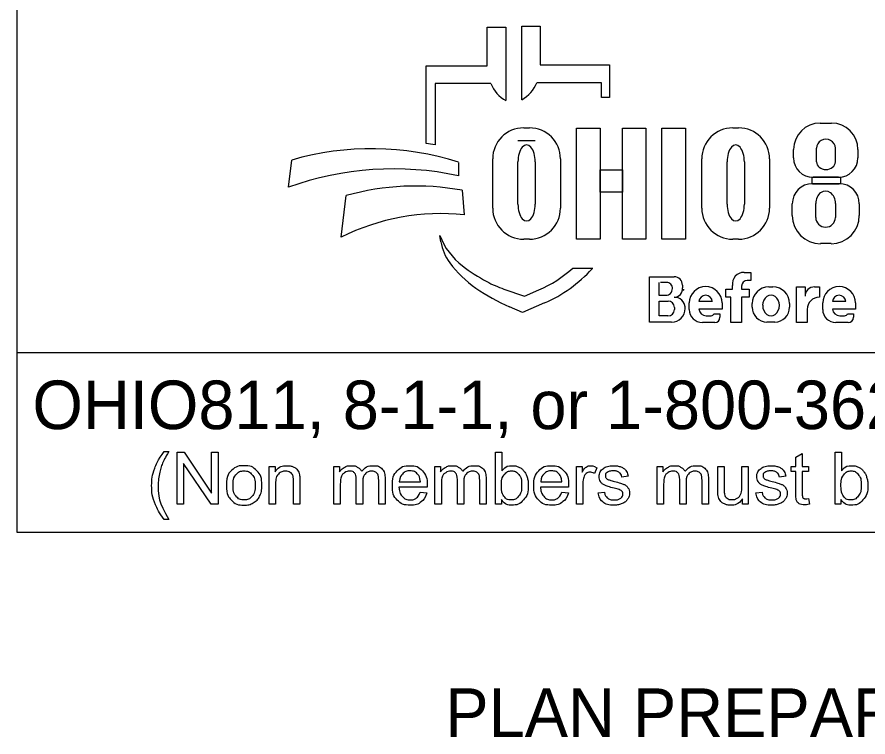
# Model space of a CAD drawing. Extents: x -59 to 82, y -3 to 49.
# Drawn here: x 52.685 to 55.139, y 1.222 to 3.298 of the extents above; entities that cross this region are included whole.
import ezdxf

# ---------------------------------------------------------------- set-up
doc = ezdxf.new("R2010")
doc.units = 0
doc.layers.add('SH_Data', color=7, linetype='Continuous')
doc.layers.add('SH_Text', color=7, linetype='Continuous')

msp = doc.modelspace()

# ---------------------------------------------------------------- linework, layer by layer
at = {"layer": 'SH_Data'}
for p, q in [((52.6851, 1.8119), (52.6851, 4.1494)), ((56.9351, 2.3298), (52.6851, 2.3298)), ((56.9351, 1.8119), (52.6851, 1.8119))]:
    msp.add_line(p, q, dxfattribs=at)
at = {"layer": 'SH_Text'}
for p, q in [((54.0412, 3.1574), (54.0412, 3.2689)), ((54.0412, 3.2689), (54.0948, 3.2689)), ((54.0948, 3.2689), (54.0948, 3.0569)), ((54.1405, 3.0592), (54.1405, 3.2713)), ((54.1405, 3.2713), (54.1941, 3.2713)), ((54.1941, 3.2713), (54.1941, 3.1598)), ((53.8652, 2.9336), (53.8652, 3.1574)), ((53.8652, 3.1574), (54.0412, 3.1574)), ((54.1941, 3.1598), (54.3934, 3.1598)), ((54.3934, 3.1598), (54.3934, 3.066)), ((53.8905, 3.106), (53.8905, 2.9292)), ((54.0516, 3.106), (53.8905, 3.106)), ((54.3701, 3.1083), (54.1837, 3.1083)), ((54.3701, 3.066), (54.3701, 3.1083)), ((54.3934, 3.066), (54.3701, 3.066)), ((54.1462, 2.9783), (54.1627, 2.9783)), ((54.7492, 2.9783), (54.7657, 2.9783)), ((55.0007, 2.9923), (55.0335, 2.9923)), ((54.1794, 2.9413), (54.1296, 2.9413)), ((54.9244, 2.8917), (54.9244, 2.916)), ((54.9906, 2.8803), (54.9906, 2.9196)), ((55.0447, 2.9196), (55.0447, 2.8803)), ((55.1098, 2.916), (55.1098, 2.8917)), ((53.4679, 2.8073), (53.4772, 2.8854)), ((53.9585, 2.8789), (53.9585, 2.8401)), ((54.0567, 2.7468), (54.0567, 2.8888)), ((54.1296, 2.7582), (54.1296, 2.8805)), ((54.1794, 2.8805), (54.1794, 2.7582)), ((54.2522, 2.8888), (54.2522, 2.7468)), ((54.6597, 2.7468), (54.6597, 2.8888)), ((54.7326, 2.7582), (54.7326, 2.8805)), ((54.7824, 2.8805), (54.7824, 2.7582)), ((54.8552, 2.8888), (54.8552, 2.7468)), ((55.0538, 2.8357), (54.9804, 2.8357)), ((53.9685, 2.7983), (53.9747, 2.7273)), ((54.9786, 2.8173), (55.0559, 2.8173)), ((53.6197, 2.6627), (53.6344, 2.7829)), ((54.9207, 2.7254), (54.9207, 2.7595)), ((54.9882, 2.7195), (54.9882, 2.7604)), ((55.0451, 2.7604), (55.0451, 2.7195)), ((55.1138, 2.7595), (55.1138, 2.7254)), ((53.9074, 2.6498), (53.9043, 2.6678)), ((54.1627, 2.6573), (54.1462, 2.6573)), ((54.7657, 2.6573), (54.7492, 2.6573)), ((55.0329, 2.6445), (55.0017, 2.6445)), ((54.2877, 2.574), (54.3451, 2.574)), ((54.7815, 2.5617), (54.801, 2.5617)), ((54.801, 2.5617), (54.801, 2.5387)), ((54.509, 2.4182), (54.509, 2.5489)), ((54.509, 2.5489), (54.5801, 2.5489)), ((54.5369, 2.4954), (54.5369, 2.5324)), ((54.5621, 2.5324), (54.5409, 2.5324)), ((54.801, 2.5382), (54.7909, 2.5382)), ((54.0892, 2.5136), (54.1487, 2.4931)), ((54.1487, 2.4931), (54.1897, 2.5109)), ((54.6039, 2.5252), (54.6039, 2.5173)), ((54.7289, 2.4903), (54.7289, 2.5133)), ((54.7289, 2.5133), (54.7483, 2.5133)), ((54.7483, 2.5133), (54.7483, 2.5238)), ((54.7744, 2.5218), (54.7744, 2.5133)), ((54.7744, 2.5133), (54.7959, 2.5133)), ((54.7959, 2.5133), (54.7959, 2.4903)), ((54.8528, 2.5199), (54.8649, 2.5199)), ((54.933, 2.417), (54.933, 2.5197)), ((54.933, 2.5197), (54.9576, 2.5197)), ((54.9576, 2.5197), (54.9576, 2.4928)), ((54.9848, 2.5197), (54.9987, 2.5197)), ((54.9987, 2.5197), (54.9987, 2.49)), ((54.5563, 2.4954), (54.5369, 2.4954)), ((54.5369, 2.436), (54.5369, 2.4789)), ((54.5369, 2.4789), (54.5625, 2.4789)), ((54.7439, 2.4903), (54.7289, 2.4903)), ((54.7439, 2.417), (54.7439, 2.4903)), ((54.7959, 2.4903), (54.7744, 2.4903)), ((54.7744, 2.4903), (54.7744, 2.417)), ((54.1426, 2.4461), (54.1053, 2.4625)), ((54.2059, 2.4735), (54.1426, 2.4461)), ((54.5806, 2.4608), (54.5806, 2.4544)), ((54.6119, 2.4579), (54.6119, 2.4575)), ((54.6235, 2.455), (54.6235, 2.4734)), ((54.6901, 2.4774), (54.6516, 2.4774)), ((54.718, 2.4557), (54.6516, 2.4557)), ((54.718, 2.4734), (54.718, 2.4557)), ((54.8049, 2.4613), (54.8049, 2.4721)), ((54.9127, 2.4721), (54.9127, 2.4613)), ((54.9635, 2.4551), (54.9635, 2.417)), ((55.0084, 2.455), (55.0084, 2.4734)), ((55.075, 2.4774), (55.0365, 2.4774)), ((55.103, 2.4557), (55.0365, 2.4557)), ((55.103, 2.4734), (55.103, 2.4557)), ((54.5622, 2.436), (54.5369, 2.436)), ((54.6725, 2.4365), (54.6867, 2.4365)), ((54.6952, 2.442), (54.7121, 2.442)), ((54.7121, 2.442), (54.7121, 2.4322)), ((55.0575, 2.4365), (55.0716, 2.4365)), ((55.0801, 2.442), (55.097, 2.442)), ((55.097, 2.442), (55.097, 2.4322)), ((54.5726, 2.4182), (54.509, 2.4182)), ((54.6969, 2.417), (54.6615, 2.417)), ((54.7744, 2.417), (54.7439, 2.417)), ((54.8699, 2.4185), (54.8477, 2.4185)), ((54.9635, 2.417), (54.933, 2.417)), ((55.0818, 2.417), (55.0464, 2.417))]:
    msp.add_line(p, q, dxfattribs=at)
for points in [[(54.2986, 2.9772), (54.3666, 2.9772), (54.3666, 2.6572), (54.2986, 2.6572)], [(54.4307, 2.9772), (54.4987, 2.9772), (54.4987, 2.6572), (54.4307, 2.6572)], [(54.5441, 2.9772), (54.6128, 2.9772), (54.6128, 2.6572), (54.5441, 2.6572)], [(54.3666, 2.8573), (54.4307, 2.8573), (54.4307, 2.7933), (54.3666, 2.7933)], [(54.9783, 2.8357), (55.06, 2.8357), (55.06, 2.8172), (54.9783, 2.8172)]]:
    msp.add_lwpolyline(points, close=True, dxfattribs=at)
for points in [[(53.1098, 2.0457), (53.1229, 2.0457)], [(53.1465, 1.8931), (53.1465, 2.0432), (53.1668, 2.0432), (53.2458, 1.9253), (53.2458, 2.0432), (53.2648, 2.0432), (53.2648, 1.8931), (53.2445, 1.8931), (53.1655, 2.011), (53.1655, 1.8931), (53.1465, 1.8931)], [(54.082, 1.8931), (54.0649, 1.8931), (54.0649, 2.0432), (54.0833, 2.0432), (54.0833, 1.9897)], [(54.9309, 1.9249), (54.9309, 1.9876), (54.9173, 1.9876), (54.9173, 2.0019), (54.9309, 2.0019), (54.9309, 2.0288), (54.9493, 2.0399), (54.9493, 2.0019), (54.9678, 2.0019), (54.9678, 1.9876), (54.9493, 1.9876), (54.9493, 1.9238)], [(55.061, 1.8931), (55.044, 1.8931), (55.044, 2.0432), (55.0624, 2.0432), (55.0624, 1.9897)], [(53.4125, 1.8931), (53.4125, 2.0019), (53.4291, 2.0019), (53.4291, 1.9864)], [(53.5989, 1.8931), (53.5989, 2.0019), (53.6154, 2.0019), (53.6154, 1.9866)], [(53.8903, 1.8931), (53.8903, 2.0019), (53.9067, 2.0019), (53.9067, 1.9866)], [(54.298, 1.8931), (54.298, 2.0019), (54.3146, 2.0019), (54.3146, 1.9854)], [(54.3571, 1.9984), (54.3506, 1.9814)], [(54.5313, 1.8931), (54.5313, 2.0019), (54.5477, 2.0019), (54.5477, 1.9866)], [(54.7056, 1.9345), (54.7056, 2.0019), (54.724, 2.0019), (54.724, 1.9416)], [(54.7753, 1.9436), (54.7753, 2.0019), (54.7937, 2.0019), (54.7937, 1.8931), (54.7772, 1.8931)], [(53.682, 1.9562), (53.682, 1.8931), (53.6635, 1.8931), (53.6635, 1.9637)], [(53.7464, 1.9677), (53.7464, 1.8931), (53.728, 1.8931), (53.728, 1.9616)], [(53.9733, 1.9562), (53.9733, 1.8931), (53.9549, 1.8931), (53.9549, 1.9637)], [(54.0378, 1.9677), (54.0378, 1.8931), (54.0193, 1.8931), (54.0193, 1.9616)], [(54.447, 1.9738), (54.429, 1.9714)], [(54.6143, 1.9562), (54.6143, 1.8931), (54.5959, 1.8931), (54.5959, 1.9637)], [(54.6788, 1.9677), (54.6788, 1.8931), (54.6603, 1.8931), (54.6603, 1.9616)], [(54.9016, 1.9738), (54.8835, 1.9714)], [(53.4309, 1.9525), (53.4309, 1.8931), (53.4125, 1.8931)], [(53.5008, 1.96), (53.5008, 1.8931), (53.4824, 1.8931), (53.4824, 1.9592)], [(53.6173, 1.9495), (53.6173, 1.8931), (53.5989, 1.8931)], [(53.8676, 1.9427), (53.7865, 1.9427)], [(53.7875, 1.9578), (53.8483, 1.9578)], [(53.9087, 1.9495), (53.9087, 1.8931), (53.8903, 1.8931)], [(54.2756, 1.9427), (54.1945, 1.9427)], [(54.1955, 1.9578), (54.2563, 1.9578)], [(54.3165, 1.9501), (54.3165, 1.8931), (54.298, 1.8931)], [(54.5497, 1.9495), (54.5497, 1.8931), (54.5313, 1.8931)], [(53.8481, 1.9282), (53.8671, 1.9258)], [(54.2561, 1.9282), (54.2751, 1.9258)], [(54.3606, 1.9256), (54.3788, 1.9284)], [(54.8152, 1.9256), (54.8334, 1.9284)], [(54.082, 1.9067), (54.082, 1.8931)], [(54.7772, 1.8931), (54.7772, 1.9091)], [(54.9678, 1.9095), (54.9704, 1.8932)], [(55.061, 1.9067), (55.061, 1.8931)], [(53.1229, 1.8489), (53.1098, 1.8489)]]:
    msp.add_lwpolyline(points, dxfattribs=at)
for centre, radius, start, end in [((54.1429, 3.1428), 0.0985, 201.9296, 240.7469), ((54.0924, 3.1451), 0.0985, 299.2531, 338.0704), ((54.1462, 2.8888), 0.0895, 90, 180), ((54.1627, 2.8888), 0.0895, 0, 90), ((54.7492, 2.8888), 0.0895, 90, 180), ((54.7657, 2.8888), 0.0895, 0, 90), ((55.0007, 2.916), 0.0763, 90, 180), ((55.0335, 2.916), 0.0763, 0, 90), ((53.7371, 2.1246), 0.8191, 79.2074, 81.0007), ((53.7073, 2.0993), 0.8191, 72.1402, 106.3144), ((54.9804, 2.8917), 0.056, 180, 270), ((55.0538, 2.8917), 0.056, 270, 0), ((53.7704, 1.9682), 0.8919, 77.8238, 109.8274), ((53.8343, 2.0785), 0.7322, 79.44, 105.8467), ((54.9786, 2.7595), 0.0579, 90, 180), ((55.0559, 2.7595), 0.0579, 0, 90), ((53.9063, 2.0953), 0.6357, 83.8248, 116.8021), ((54.1462, 2.7468), 0.0895, 180, 270), ((54.1627, 2.7468), 0.0895, 270, 0), ((54.7492, 2.7468), 0.0895, 180, 270), ((54.7657, 2.7468), 0.0895, 270, 0), ((55.0017, 2.7254), 0.081, 180, 270), ((55.0329, 2.7254), 0.081, 270, 0), ((54.0917, 2.7399), 0.2008, 201.0457, 232.5314), ((54.0487, 2.6739), 0.1433, 189.6817, 216.0884), ((54.1823, 2.7714), 0.3088, 216.0884, 235.7167), ((54.2843, 2.9911), 0.5173, 232.5314, 241.794), ((54.0463, 2.8414), 0.3602, 293.4582, 312.0712), ((54.0463, 2.8414), 0.401, 293.4582, 317.8286), ((54.7815, 2.5282), 0.0335, 90, 187.5187), ((54.1991, 2.8323), 0.3371, 241.794, 250.9821), ((54.5582, 2.5155), 0.0169, 357.8325, 90), ((54.5801, 2.5252), 0.0238, 0, 90), ((54.7909, 2.5218), 0.0165, 90, 180), ((54.3489, 3.0156), 0.6044, 235.7167, 246.2325), ((54.5563, 2.5142), 0.0187, 270, 2.0582), ((54.5797, 2.5144), 0.0243, 270, 6.6529), ((54.5903, 2.513), 0.0175, 347.4023, 0), ((54.6708, 2.4734), 0.0473, 0, 180), ((54.8528, 2.4721), 0.0478, 90, 180), ((54.8649, 2.4721), 0.0478, 0, 90), ((54.9844, 2.4928), 0.0269, 89.2449, 180), ((55.0557, 2.4734), 0.0473, 0, 180), ((54.5625, 2.4608), 0.0181, 0, 90), ((54.5799, 2.458), 0.0321, 4.0748, 90), ((54.6708, 2.4764), 0.0193, 2.9632, 177.0368), ((54.9984, 2.4551), 0.0349, 89.6033, 180), ((55.0557, 2.4764), 0.0193, 2.9632, 177.0368), ((54.5622, 2.4544), 0.0184, 270, 0), ((54.5726, 2.4575), 0.0393, 270, 0), ((54.579, 2.4579), 0.033, 0, 11.7502), ((54.6615, 2.455), 0.038, 180, 270), ((54.6725, 2.4575), 0.021, 184.827, 270), ((54.8477, 2.4613), 0.0428, 180, 270), ((54.8699, 2.4613), 0.0428, 270, 0), ((55.0464, 2.455), 0.038, 180, 270), ((55.0575, 2.4575), 0.021, 184.827, 270), ((54.6867, 2.4459), 0.00938, 270, 335.9979), ((54.6969, 2.4322), 0.0152, 270, 0), ((55.0716, 2.4459), 0.00938, 270, 335.9979), ((55.0818, 2.4322), 0.0152, 270, 0)]:
    msp.add_arc(centre, radius, start, end, dxfattribs=at)
for centre, major_axis, ratio, start_param, end_param in [((55.0177, 2.9196), (0.0271, 0), 0.969373, 0, 3.141593), ((54.1545, 2.8805), (0, 0.0484), 0.514403, 4.712389, 7.853982), ((54.7575, 2.8805), (0, 0.0484), 0.514403, 4.712389, 7.853982), ((55.0177, 2.8803), (0.0271, 0), 0.818453, 3.141593, 6.283185), ((55.0166, 2.7604), (0, 0.0358), 0.794529, 4.712389, 7.853982), ((54.1545, 2.7582), (0, 0.0484), 0.514403, 1.570796, 4.712389), ((54.7575, 2.7582), (0, 0.0484), 0.514403, 1.570796, 4.712389), ((55.0166, 2.7195), (0.0284, 0), 0.959837, 3.141593, 6.283185), ((54.8593, 2.4667), (0, 0.029), 0.832186, 4.712389, 7.853982), ((54.8593, 2.4667), (0, 0.0302), 0.797287, 1.570796, 4.712389)]:
    msp.add_ellipse(centre, major_axis=major_axis, ratio=ratio, start_param=start_param, end_param=end_param, dxfattribs=at)
for points in [[(53.1098, 1.8489), (53.0945, 1.8682), (53.0839, 1.894), (53.0734, 1.9198), (53.0734, 1.9474), (53.0734, 1.9718), (53.0813, 1.9941), (53.0905, 2.02), (53.1098, 2.0457)], [(53.1229, 2.0457), (53.1106, 2.0244), (53.1066, 2.0153), (53.1003, 2.0012), (53.0968, 1.9858), (53.0924, 1.9667), (53.0924, 1.9473), (53.0924, 1.8981), (53.1229, 1.8489)], [(53.289, 1.9475), (53.289, 1.9777), (53.3058, 1.9922), (53.3198, 2.0043), (53.34, 2.0043), (53.3624, 2.0043), (53.3766, 1.9896), (53.3908, 1.9749), (53.3908, 1.949), (53.3908, 1.928), (53.3845, 1.916), (53.3783, 1.904), (53.3662, 1.8973), (53.3542, 1.8907), (53.34, 1.8907), (53.3171, 1.8907), (53.3031, 1.9053), (53.289, 1.92), (53.289, 1.9475)], [(53.308, 1.9475), (53.308, 1.9266), (53.3171, 1.9162), (53.3262, 1.9058), (53.34, 1.9058), (53.3537, 1.9058), (53.3628, 1.9162), (53.3718, 1.9267), (53.3718, 1.9481), (53.3718, 1.9683), (53.3627, 1.9787), (53.3536, 1.9891), (53.34, 1.9891), (53.3262, 1.9891), (53.3171, 1.9787), (53.308, 1.9684), (53.308, 1.9475)], [(53.4291, 1.9864), (53.441, 2.0043), (53.4637, 2.0043), (53.4735, 2.0043), (53.4817, 2.0008), (53.49, 1.9972), (53.4941, 1.9915), (53.4982, 1.9858), (53.4998, 1.9779), (53.5008, 1.9728), (53.5008, 1.96)], [(53.4824, 1.9592), (53.4824, 1.9705), (53.4802, 1.9761), (53.4781, 1.9816), (53.4726, 1.985), (53.4671, 1.9883), (53.4598, 1.9883), (53.448, 1.9883), (53.4394, 1.9808), (53.4309, 1.9733), (53.4309, 1.9525)], [(53.6154, 1.9866), (53.6205, 1.9946), (53.629, 1.9994), (53.6375, 2.0043), (53.6484, 2.0043), (53.6605, 2.0043), (53.6682, 1.9993), (53.6759, 1.9943), (53.6791, 1.9852), (53.692, 2.0043), (53.7127, 2.0043), (53.729, 2.0043), (53.7377, 1.9954), (53.7464, 1.9864), (53.7464, 1.9677)], [(53.6635, 1.9637), (53.6635, 1.976), (53.659, 1.9821), (53.6545, 1.9883), (53.6443, 1.9883), (53.6365, 1.9883), (53.6299, 1.9842), (53.6233, 1.9801), (53.6203, 1.9722), (53.6173, 1.9643), (53.6173, 1.9495)], [(53.728, 1.9616), (53.728, 1.9726), (53.7262, 1.9775), (53.7244, 1.9824), (53.7197, 1.9853), (53.715, 1.9883), (53.7086, 1.9883), (53.6971, 1.9883), (53.6895, 1.9807), (53.682, 1.973), (53.682, 1.9562)], [(53.8671, 1.9258), (53.8626, 1.9091), (53.8504, 1.8999), (53.8382, 1.8907), (53.8193, 1.8907), (53.7954, 1.8907), (53.7815, 1.9054), (53.7675, 1.9201), (53.7675, 1.9466), (53.7675, 1.974), (53.7816, 1.9892), (53.7957, 2.0043), (53.8183, 2.0043), (53.8401, 2.0043), (53.8539, 1.9895), (53.8677, 1.9746), (53.8677, 1.9477), (53.8677, 1.946), (53.8676, 1.9427)], [(53.8483, 1.9578), (53.847, 1.9716), (53.8413, 1.9785), (53.8325, 1.9892), (53.8185, 1.9892), (53.8057, 1.9892), (53.7971, 1.9807), (53.7884, 1.9721), (53.7875, 1.9578)], [(53.9067, 1.9866), (53.9119, 1.9946), (53.9204, 1.9994), (53.9289, 2.0043), (53.9397, 2.0043), (53.9518, 2.0043), (53.9596, 1.9993), (53.9673, 1.9943), (53.9705, 1.9852), (53.9834, 2.0043), (54.0041, 2.0043), (54.0203, 2.0043), (54.0291, 1.9954), (54.0378, 1.9864), (54.0378, 1.9677)], [(53.9549, 1.9637), (53.9549, 1.976), (53.9504, 1.9821), (53.9459, 1.9883), (53.9356, 1.9883), (53.9279, 1.9883), (53.9212, 1.9842), (53.9146, 1.9801), (53.9117, 1.9722), (53.9087, 1.9643), (53.9087, 1.9495)], [(54.0193, 1.9616), (54.0193, 1.9726), (54.0176, 1.9775), (54.0158, 1.9824), (54.011, 1.9853), (54.0063, 1.9883), (54, 1.9883), (53.9885, 1.9883), (53.9809, 1.9807), (53.9733, 1.973), (53.9733, 1.9562)], [(54.0817, 1.9483), (54.0817, 1.9287), (54.0871, 1.92), (54.0957, 1.9058), (54.1106, 1.9058), (54.1226, 1.9058), (54.1314, 1.9163), (54.1402, 1.9268), (54.1402, 1.9476), (54.1402, 1.9689), (54.1318, 1.9791), (54.1233, 1.9892), (54.1114, 1.9892), (54.0993, 1.9892), (54.0905, 1.9787), (54.0817, 1.9682), (54.0817, 1.9483)], [(54.0833, 1.9897), (54.095, 2.0043), (54.1131, 2.0043), (54.1232, 2.0043), (54.1321, 2.0003), (54.1411, 1.9962), (54.1469, 1.9889), (54.1527, 1.9816), (54.1559, 1.9712), (54.1592, 1.9609), (54.1592, 1.9491), (54.1592, 1.9212), (54.1454, 1.9059), (54.1316, 1.8907), (54.1122, 1.8907), (54.0929, 1.8907), (54.082, 1.9067)], [(54.2751, 1.9258), (54.2706, 1.9091), (54.2584, 1.8999), (54.2462, 1.8907), (54.2273, 1.8907), (54.2034, 1.8907), (54.1894, 1.9054), (54.1755, 1.9201), (54.1755, 1.9466), (54.1755, 1.974), (54.1896, 1.9892), (54.2037, 2.0043), (54.2263, 2.0043), (54.2481, 2.0043), (54.2619, 1.9895), (54.2757, 1.9746), (54.2757, 1.9477), (54.2757, 1.946), (54.2756, 1.9427)], [(54.2563, 1.9578), (54.255, 1.9716), (54.2493, 1.9785), (54.2405, 1.9892), (54.2264, 1.9892), (54.2137, 1.9892), (54.2051, 1.9807), (54.1964, 1.9721), (54.1955, 1.9578)], [(54.3146, 1.9854), (54.321, 1.997), (54.3263, 2.0006), (54.3317, 2.0043), (54.3382, 2.0043), (54.3475, 2.0043), (54.3571, 1.9984)], [(54.429, 1.9714), (54.4277, 1.9798), (54.4218, 1.9845), (54.4159, 1.9892), (54.4052, 1.9892), (54.3925, 1.9892), (54.387, 1.985), (54.3816, 1.9808), (54.3816, 1.9751), (54.3816, 1.9716), (54.3838, 1.9687), (54.3861, 1.9657), (54.3909, 1.9638), (54.3937, 1.9627), (54.4072, 1.959), (54.4268, 1.9538), (54.4346, 1.9505), (54.4423, 1.9472), (54.4467, 1.9408), (54.4512, 1.9345), (54.4512, 1.9251), (54.4512, 1.9158), (54.4458, 1.9077), (54.4404, 1.8996), (54.4302, 1.8951), (54.4201, 1.8907), (54.4072, 1.8907), (54.386, 1.8907), (54.3749, 1.8995), (54.3637, 1.9083), (54.3606, 1.9256)], [(54.3788, 1.9284), (54.3804, 1.9175), (54.3874, 1.9116), (54.3945, 1.9058), (54.4071, 1.9058), (54.4198, 1.9058), (54.426, 1.911), (54.4322, 1.9161), (54.4322, 1.9231), (54.4322, 1.9294), (54.4267, 1.933), (54.4229, 1.9354), (54.4078, 1.9392), (54.3875, 1.9443), (54.3797, 1.9481), (54.3718, 1.9518), (54.3678, 1.9584), (54.3637, 1.965), (54.3637, 1.973), (54.3637, 1.9803), (54.3671, 1.9865), (54.3704, 1.9926), (54.3761, 1.9967), (54.3805, 1.9999), (54.3879, 2.0021), (54.3953, 2.0043), (54.4038, 2.0043), (54.4167, 2.0043), (54.4264, 2.0006), (54.4361, 1.9969), (54.4407, 1.9906), (54.4453, 1.9843), (54.447, 1.9738)], [(54.5477, 1.9866), (54.5529, 1.9946), (54.5614, 1.9994), (54.5699, 2.0043), (54.5807, 2.0043), (54.5928, 2.0043), (54.6006, 1.9993), (54.6083, 1.9943), (54.6115, 1.9852), (54.6244, 2.0043), (54.6451, 2.0043), (54.6613, 2.0043), (54.6701, 1.9954), (54.6788, 1.9864), (54.6788, 1.9677)], [(54.5959, 1.9637), (54.5959, 1.976), (54.5914, 1.9821), (54.5869, 1.9883), (54.5766, 1.9883), (54.5688, 1.9883), (54.5622, 1.9842), (54.5556, 1.9801), (54.5527, 1.9722), (54.5497, 1.9643), (54.5497, 1.9495)], [(54.6603, 1.9616), (54.6603, 1.9726), (54.6586, 1.9775), (54.6568, 1.9824), (54.652, 1.9853), (54.6473, 1.9883), (54.641, 1.9883), (54.6295, 1.9883), (54.6219, 1.9807), (54.6143, 1.973), (54.6143, 1.9562)], [(54.8835, 1.9714), (54.8823, 1.9798), (54.8764, 1.9845), (54.8705, 1.9892), (54.8597, 1.9892), (54.847, 1.9892), (54.8416, 1.985), (54.8362, 1.9808), (54.8362, 1.9751), (54.8362, 1.9716), (54.8384, 1.9687), (54.8407, 1.9657), (54.8455, 1.9638), (54.8483, 1.9627), (54.8618, 1.959), (54.8814, 1.9538), (54.8891, 1.9505), (54.8969, 1.9472), (54.9013, 1.9408), (54.9057, 1.9345), (54.9057, 1.9251), (54.9057, 1.9158), (54.9003, 1.9077), (54.895, 1.8996), (54.8848, 1.8951), (54.8746, 1.8907), (54.8618, 1.8907), (54.8406, 1.8907), (54.8294, 1.8995), (54.8183, 1.9083), (54.8152, 1.9256)], [(54.8334, 1.9284), (54.8349, 1.9175), (54.842, 1.9116), (54.849, 1.9058), (54.8617, 1.9058), (54.8744, 1.9058), (54.8806, 1.911), (54.8867, 1.9161), (54.8867, 1.9231), (54.8867, 1.9294), (54.8813, 1.933), (54.8775, 1.9354), (54.8624, 1.9392), (54.8421, 1.9443), (54.8342, 1.9481), (54.8264, 1.9518), (54.8223, 1.9584), (54.8183, 1.965), (54.8183, 1.973), (54.8183, 1.9803), (54.8216, 1.9865), (54.825, 1.9926), (54.8307, 1.9967), (54.835, 1.9999), (54.8425, 2.0021), (54.8499, 2.0043), (54.8584, 2.0043), (54.8712, 2.0043), (54.8809, 2.0006), (54.8906, 1.9969), (54.8953, 1.9906), (54.8999, 1.9843), (54.9016, 1.9738)], [(55.0608, 1.9483), (55.0608, 1.9287), (55.0661, 1.92), (55.0748, 1.9058), (55.0896, 1.9058), (55.1017, 1.9058), (55.1105, 1.9163), (55.1193, 1.9268), (55.1193, 1.9476), (55.1193, 1.9689), (55.1108, 1.9791), (55.1024, 1.9892), (55.0905, 1.9892), (55.0784, 1.9892), (55.0696, 1.9787), (55.0608, 1.9682), (55.0608, 1.9483)], [(55.0624, 1.9897), (55.0741, 2.0043), (55.0922, 2.0043), (55.1022, 2.0043), (55.1112, 2.0003), (55.1202, 1.9962), (55.1259, 1.9889), (55.1317, 1.9816), (55.135, 1.9712), (55.1383, 1.9609), (55.1383, 1.9491), (55.1383, 1.9212), (55.1245, 1.9059), (55.1106, 1.8907), (55.0913, 1.8907), (55.072, 1.8907), (55.061, 1.9067)], [(54.3506, 1.9814), (54.3439, 1.9853), (54.3372, 1.9853), (54.3312, 1.9853), (54.3264, 1.9817), (54.3216, 1.978), (54.3195, 1.9716), (54.3165, 1.9617), (54.3165, 1.9501)], [(53.7865, 1.9427), (53.7875, 1.9248), (53.7966, 1.9153), (53.8057, 1.9058), (53.8194, 1.9058), (53.8295, 1.9058), (53.8367, 1.9111), (53.8439, 1.9165), (53.8481, 1.9282)], [(54.1945, 1.9427), (54.1955, 1.9248), (54.2046, 1.9153), (54.2137, 1.9058), (54.2274, 1.9058), (54.2375, 1.9058), (54.2447, 1.9111), (54.2519, 1.9165), (54.2561, 1.9282)], [(54.724, 1.9416), (54.724, 1.9272), (54.7251, 1.9221), (54.7269, 1.9149), (54.7325, 1.9107), (54.7381, 1.9066), (54.7464, 1.9066), (54.7547, 1.9066), (54.762, 1.9108), (54.7692, 1.9151), (54.7722, 1.9224), (54.7753, 1.9297), (54.7753, 1.9436)], [(54.7772, 1.9091), (54.7645, 1.8907), (54.7427, 1.8907), (54.7331, 1.8907), (54.7248, 1.8944), (54.7164, 1.898), (54.7124, 1.9036), (54.7083, 1.9092), (54.7067, 1.9173), (54.7056, 1.9227), (54.7056, 1.9345)], [(54.9704, 1.8932), (54.9626, 1.8916), (54.9565, 1.8916), (54.9465, 1.8916), (54.9409, 1.8948), (54.9354, 1.8979), (54.9332, 1.9031), (54.9309, 1.9083), (54.9309, 1.9249)], [(54.9493, 1.9238), (54.9493, 1.9159), (54.9503, 1.9137), (54.9513, 1.9114), (54.9535, 1.9101), (54.9556, 1.9088), (54.9597, 1.9088), (54.9628, 1.9088), (54.9678, 1.9095)]]:
    msp.add_open_spline(points, degree=3, dxfattribs=at)

# ---------------------------------------------------------------- texts
for s, p in [('OHIO811, 8-1-1, or 1-800-362-2764', (52.7296, 2.1098)), ('PLAN PREPARED BY:', (53.9201, 1.2222))]:
    msp.add_text(s, height=0.14, dxfattribs=at).set_placement(p)

doc.saveas('drawing.dxf')
